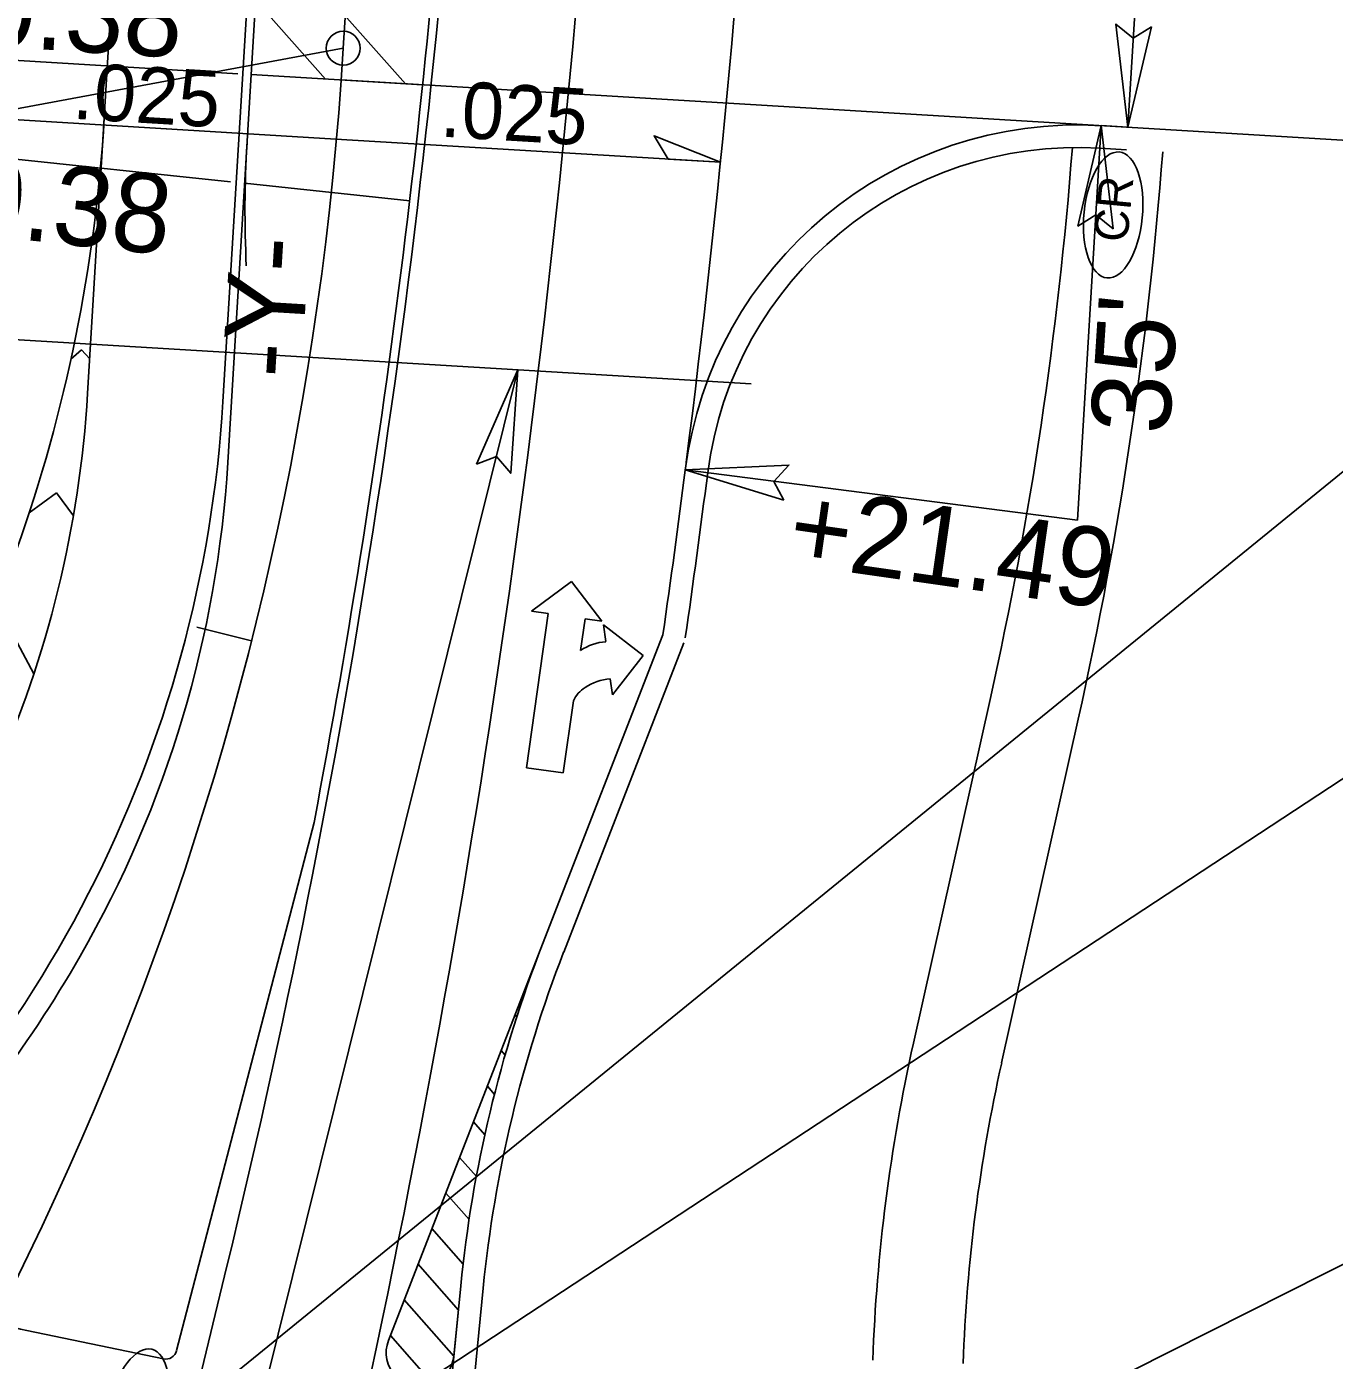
# Model space of a CAD drawing. Extents: x 2010838 to 2015151, y 441905 to 447792.
# Drawn here: x 2012023.9 to 2012139.7, y 445072.8 to 445190.9 of the extents above; entities that cross this region are included whole.
import ezdxf

# ---------------------------------------------------------------- set-up
doc = ezdxf.new("R2010")
doc.units = 0
for name, color, linetype in [('1-BUFFER', 7, 'Continuous'), ('A-Wall-Abov', 7, 'Continuous'), ('A-Wall-Blow', 7, 'Continuous'), ('A-Wall-Comp', 7, 'Continuous'), ('B-Border', 7, 'Continuous'), ('C-Alignment Geometry', 7, 'Continuous'), ('C-Building', 7, 'Continuous'), ('C-CURB STOPS', 7, 'Continuous'), ('C-Grave Plots', 7, 'Continuous'), ('C-SHBD-TEXT', 7, 'Continuous'), ('C-Surface', 7, 'Continuous'), ('CLRD', 7, 'Continuous'), ('Default_10ft_LIDAR_Contou', 7, 'Continuous'), ('Default_2FT_LIDAR_Contour', 7, 'Continuous'), ('HATCH', 7, 'Continuous'), ('s-Existing Major', 7, 'Continuous'), ('S-Existing Minor', 7, 'Continuous'), ('S-overhead electric', 7, 'Continuous'), ('TEXT-MED', 7, 'Continuous'), ('X3', 7, 'Continuous'), ('X4', 7, 'Continuous')]:
    doc.layers.add(name, color=color, linetype=linetype)

msp = doc.modelspace()

# ---------------------------------------------------------------- linework, layer by layer
at = {"layer": '1-BUFFER'}
for p, q in [((2012057.47, 445185.87), (2012044.64, 445200.34)), ((2012050.41, 445186.29), (2012044.21, 445193.28)), ((2012058.99, 445185.78), (2012043.82, 445186.69)), ((2012057.85, 445175.51), (2012043.24, 445177.06)), ((2012109.23, 445131.33), (2012102.44, 445100.9)), ((2012117.03, 445129.59), (2012110.25, 445099.16))]:
    msp.add_line(p, q, dxfattribs=at)
for centre, radius, start, end in [((2011771.52, 445206.65), 346, 347.4271, 355.6193), ((2011771.52, 445206.65), 354, 347.4271, 355.6549), ((2012252.75, 445067.38), 154, 167.4271, 177.9766), ((2012252.75, 445067.38), 146, 167.4271, 177.9766)]:
    msp.add_arc(centre, radius, start, end, dxfattribs=at)
at = {"layer": 'A-Wall-Abov'}
for p, q in [((2012068.62, 445139.16), (2012072.17, 445141.79)), ((2012072.17, 445141.79), (2012074.86, 445138.29)), ((2012068.18, 445125.29), (2012070.11, 445138.95)), ((2012070.11, 445138.95), (2012068.62, 445139.16)), ((2012073.38, 445138.49), (2012072.98, 445135.67)), ((2012074.86, 445138.29), (2012073.38, 445138.49)), ((2012075.21, 445136.47), (2012075.02, 445137.96)), ((2012075.02, 445137.96), (2012078.52, 445135.25)), ((2012078.52, 445135.25), (2012075.81, 445131.74)), ((2012075.81, 445131.74), (2012075.61, 445133.18)), ((2012072.35, 445131.22), (2012071.45, 445124.83)), ((2012071.45, 445124.83), (2012068.18, 445125.29))]:
    msp.add_line(p, q, dxfattribs=at)
for centre, radius, start, end in [((2012075.49, 445132.03), 4.43, 93.5759, 124.4545), ((2012075.89, 445128.75), 4.43, 93.6947, 124.5483), ((2012074.68, 445130.24), 2.52, 121.0582, 157.3702)]:
    msp.add_arc(centre, radius, start, end, dxfattribs=at)
at = {"layer": 'A-Wall-Blow'}
for p, q in [((2012016.8, 445183.05), (2012051.3, 445180.97)), ((2012051.3, 445180.97), (2012085.36, 445178.92))]:
    msp.add_line(p, q, dxfattribs=at)
at = {"layer": 'A-Wall-Comp'}
msp.add_lwpolyline([(2012085.36, 445178.92), (2012079.48, 445181.26), (2012080.74, 445179.19)], close=True, dxfattribs=at)
at = {"layer": 'B-Border'}
msp.add_arc((2011076.45, 445280.41), 1014, 352.74315, 356.71393, dxfattribs=at)
at = {"layer": 'C-Alignment Geometry'}
for p, q in [((2012030.81, 445182.86), (2012029.34, 445158.43)), ((2012028.81, 445162.32), (2012027.86, 445161.47)), ((2012029.53, 445161.51), (2012028.81, 445162.32)), ((2012026.59, 445149.64), (2012024.16, 445147.86)), ((2012028.08, 445147.61), (2012026.59, 445149.64)), ((2012024.58, 445133.61), (2012022.86, 445136.82)), ((2012055.97, 445074.56), (2012069.62, 445109.68)), ((2012067.33, 445103.22), (2012067.18, 445103.4)), ((2012066.3, 445099.85), (2012065.95, 445100.24)), ((2012065.36, 445096.37), (2012064.73, 445097.09)), ((2012064.51, 445092.79), (2012063.5, 445093.94)), ((2012063.75, 445089.1), (2012062.27, 445090.78)), ((2012063.11, 445085.28), (2012061.05, 445087.63)), ((2012062.58, 445081.34), (2012059.82, 445084.48)), ((2012062.16, 445077.27), (2012058.56, 445081.37)), ((2012062.37, 445079.41), (2012061.75, 445073.18)), ((2012061.75, 445073.18), (2012057.37, 445078.17)), ((2012059.93, 445070.71), (2012056.15, 445075.02))]:
    msp.add_line(p, q, dxfattribs=at)
for centre, radius, start, end in [((2011891.07, 445191.27), 140, 324.4895, 356.5533), ((2011931.52, 445164.32), 98, 315.4891, 356.5533), ((2012176.8, 445068.01), 115, 158.7576, 174.3112), ((2012058.77, 445073.48), 3, 158.7576, 354.3112)]:
    msp.add_arc(centre, radius, start, end, dxfattribs=at)
at = {"layer": 'C-Building'}
msp.add_line((2012043.85, 445136.52), (2012039, 445137.75), dxfattribs=at)
at = {"layer": 'C-CURB STOPS'}
for p, q in [((2012047.84, 445253.57), (2012041.75, 445152.34)), ((2012037.22, 445073.67), (2012049.38, 445120.46)), ((2012023.96, 445075.45), (2012036.05, 445072.94))]:
    msp.add_line(p, q, dxfattribs=at)
for centre, radius, start, end in [((2011264.13, 445269.39), 799.25, 349.26091, 356.55328), ((2011941.93, 445158.35), 100, 330.169, 356.5533), ((2011931.52, 445164.32), 112, 315.6623, 330.169), ((2012027.01, 445090.14), 15, 222.9536, 258.2618), ((2012036.25, 445073.92), 1, 258.2618, 345.4369)]:
    msp.add_arc(centre, radius, start, end, dxfattribs=at)
at = {"layer": 'C-SHBD-TEXT'}
msp.add_line((2012051.79, 445186.21), (2012151.17, 445180.22), dxfattribs=at)
at = {"layer": 'C-Surface'}
msp.add_arc((2012143.27, 445174.6), 100, 176.5533, 182.7783, dxfattribs=at)
at = {"layer": 'CLRD'}
msp.add_line((2012051.97, 445189.02), (2012069.62, 445482), dxfattribs=at)
msp.add_arc((2011767.49, 445206.16), 285, 319.8445, 356.5533, dxfattribs=at)
at = {"layer": 'Default_10ft_LIDAR_Contou'}
for p, q in [((2012051.97, 445189.02), (2011986.6, 445176.88)), ((2012172.29, 445177.43), (2011992.07, 445030.69)), ((2011985.31, 445022.37), (2012164.65, 445140.22)), ((2012163.63, 445093), (2011959.68, 444990.17))]:
    msp.add_line(p, q, dxfattribs=at)
msp.add_circle((2012051.97, 445189.02), 1.5, dxfattribs=at)
at = {"layer": 'HATCH'}
msp.add_line((2012048.9, 445483.24), (2012030.81, 445182.86), dxfattribs=at)
for centre, radius, start, end in [((2011076.45, 445280.41), 1000, 347.80893, 356.71393), ((2011891.07, 445191.27), 140, 324.4895, 356.5533)]:
    msp.add_arc(centre, radius, start, end, dxfattribs=at)
at = {"layer": 's-Existing Major'}
for points in [[(2012123.51, 445190.91), (2012121.43, 445182.02), (2012120.37, 445191.15), (2012121.9, 445189.9)], [(2012116.98, 445173.27), (2012119.06, 445182.16), (2012120.12, 445173.03), (2012118.59, 445174.27)], [(2012063.75, 445152.18), (2012067.43, 445160.54), (2012066.8, 445151.37), (2012065.52, 445152.87)], [(2012090.97, 445148.99), (2012082.24, 445151.67), (2012091.42, 445152.1), (2012090.08, 445150.66)]]:
    msp.add_lwpolyline(points, close=True, dxfattribs=at)
at = {"layer": 'S-Existing Minor'}
for p, q in [((2012121.43, 445182.02), (2012124.43, 445231.93)), ((2012042.64, 445186.76), (2012011.45, 445188.64)), ((2012119.06, 445182.16), (2012116.96, 445147.22)), ((2012041.98, 445177.19), (2012010.57, 445180.5)), ((2011915.11, 444547.35), (2012067.43, 445160.54)), ((2012082.24, 445151.67), (2012116.96, 445147.22))]:
    msp.add_line(p, q, dxfattribs=at)
at = {"layer": 'S-overhead electric'}
for p, q in [((2012060.88, 445482.52), (2012041.32, 445157.71)), ((2012119.06, 445182.16), (2012121.43, 445182.02)), ((2012069.62, 445109.68), (2012080.27, 445137.07)), ((2012030.76, 445036.09), (2012041.66, 445081.14)), ((2012062.37, 445079.41), (2012060.34, 445059.02))]:
    msp.add_line(p, q, dxfattribs=at)
for centre, radius, start, end in [((2011264.13, 445269.39), 800, 346.38954, 356.55328), ((2012116.96, 445147.22), 35, 86.5533, 172.7055), ((2011931.52, 445164.32), 110, 309.2044, 356.5533), ((2011076.45, 445280.41), 1014, 351.8735, 352.7055), ((2012176.8, 445068.01), 115, 158.7576, 174.3112)]:
    msp.add_arc(centre, radius, start, end, dxfattribs=at)
at = {"layer": 'TEXT-MED'}
for p, q in [((2012118.94, 445180.16), (2012121.31, 445180.02)), ((2012071.48, 445108.95), (2012082.13, 445136.35)), ((2012064.36, 445079.21), (2012062.33, 445058.82))]:
    msp.add_line(p, q, dxfattribs=at)
for centre, radius, start, end in [((2012116.96, 445147.22), 33, 86.5533, 172.7055), ((2011076.45, 445280.41), 1016, 351.8735, 352.7055), ((2012176.8, 445068.01), 113, 158.7576, 174.3112)]:
    msp.add_arc(centre, radius, start, end, dxfattribs=at)
at = {"layer": 'X3'}
msp.add_line((2011999.11, 445164.65), (2012088.07, 445159.29), dxfattribs=at)
at = {"layer": 'X4'}
for centre, major_axis in [((2012120.12, 445174.25), (0.54, 5.58)), ((2012033.74, 445068.33), (1.28, 5.46))]:
    msp.add_ellipse(centre, major_axis=major_axis, ratio=0.462467, dxfattribs=at)

# ---------------------------------------------------------------- texts
at = {"layer": 'A-Wall-Blow'}
for p in [(2012027.93, 445182.78), (2012060.48, 445181.2)]:
    msp.add_text('.025', height=5, rotation=356.5533, dxfattribs=at).set_placement(p)
at = {"layer": 'C-Grave Plots'}
for s, rotation, p in [("35'", 86.3252, (2012125.08, 445154.73)), ('+21.49', 351.8982, (2012091.12, 445143.41))]:
    msp.add_text(s, height=7, rotation=rotation, dxfattribs=at).set_placement(p)
at = {"layer": 'Default_2FT_LIDAR_Contour'}
msp.add_text('-Y-', height=7, rotation=86.5533, dxfattribs=at).set_placement((2012048.23, 445159.68))
at = {"layer": 'S-Existing Minor'}
for s, rotation, p in [('+50.38', 356.5533, (2012008.73, 445189.91)), ('+40.38', 353.9754, (2012007.64, 445173.74))]:
    msp.add_text(s, height=7, rotation=rotation, dxfattribs=at).set_placement(p)
at = {"layer": 'X4'}
msp.add_text('CR', height=3, rotation=84.5223, dxfattribs=at).set_placement((2012121.37, 445171.76))

doc.saveas('drawing.dxf')
